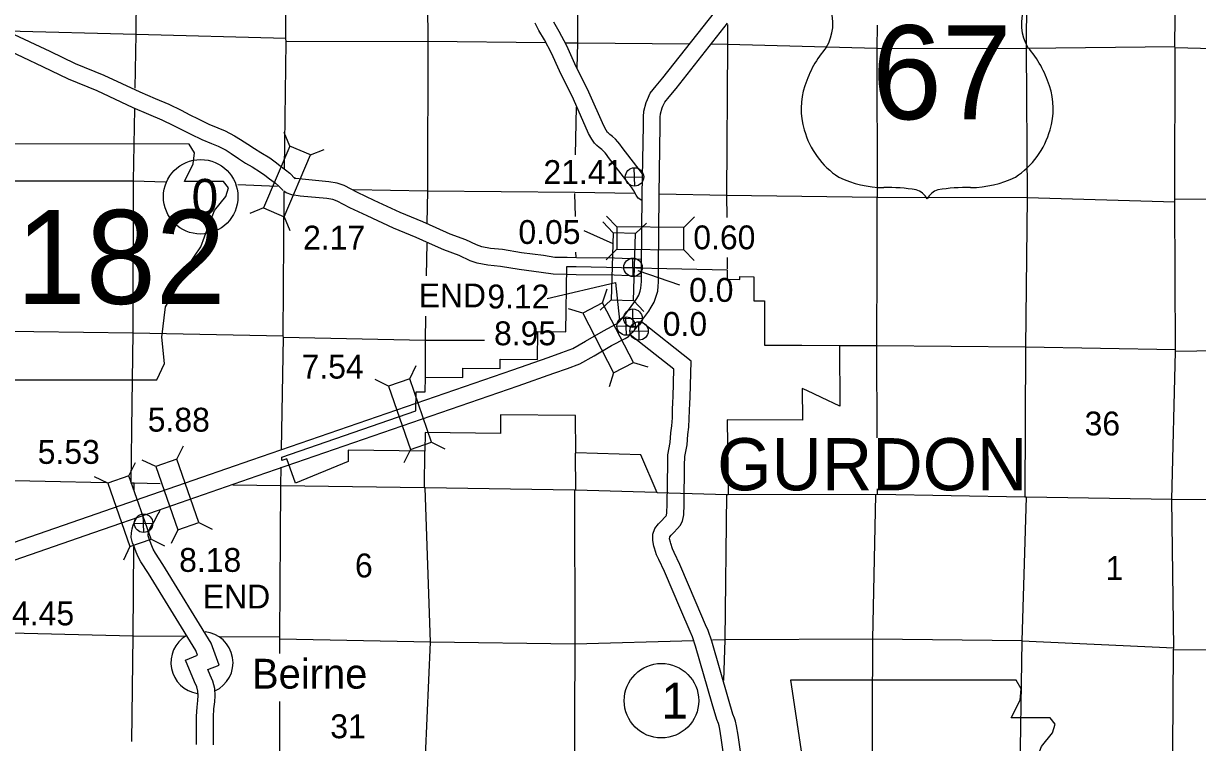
# Model space of a CAD drawing. Extents: x 369523 to 838377, y 495025 to 936819.
# Drawn here: x 538589 to 580153, y 689027 to 714492 of the extents above; entities that cross this region are included whole.
import ezdxf

# ---------------------------------------------------------------- set-up
doc = ezdxf.new("R2010")
doc.units = 0
for name, color, linetype in [('1', 7, 'Continuous'), ('22', 7, 'Continuous'), ('6', 7, 'Continuous'), ('DSN_BRDG_Annotation', 7, 'Continuous'), ('DSN_DRFT_Common-Annotations', 7, 'Continuous'), ('DSN_DRFT_Common-Line', 7, 'Continuous'), ('DSN_DRFT_Junk-No-Plot', 7, 'Continuous'), ('Level 1', 7, 'Continuous'), ('Level 11', 7, 'Continuous'), ('Level 15', 7, 'Continuous'), ('Level 2', 7, 'Continuous'), ('Level 21', 7, 'Continuous'), ('Level 22', 7, 'Continuous')]:
    doc.layers.add(name, color=color, linetype=linetype)

msp = doc.modelspace()

# ---------------------------------------------------------------- linework, layer by layer
at = {"layer": '1'}
for start, end in [(294.4912, 84.3311), (120.3768, 261.4517)]:
    msp.add_arc((544907, 691856), 1100, start, end, dxfattribs=at)
at = {"layer": '22'}
for points in [[(536472, 710225), (536872, 707561), (536694, 703519), (537050, 703297), (537716, 703297), (537716, 701876), (543312, 701876), (543578, 702454), (543489, 703386), (543622, 704452), (544111, 705296), (544422, 705917), (544866, 706584), (545132, 707294), (545354, 707871), (545754, 708360), (545843, 708671), (545665, 708893), (544289, 708893), (544599, 709515), (544644, 709914), (544460, 710221)], [(565743, 691236), (566142, 688572), (565965, 684531), (566320, 684308), (566986, 684308), (566986, 682887), (572582, 682887), (572848, 683465), (572759, 684397), (572893, 685463), (573381, 686307), (573692, 686929), (574136, 687595), (574403, 688305), (574625, 688883), (575024, 689371), (575113, 689682), (574935, 689904), (573559, 689904), (573870, 690526), (573914, 690925), (573730, 691232)]]:
    msp.add_lwpolyline(points, close=True, dxfattribs=at)
at = {"layer": '6'}
for centre, radius, start, end in [((565626, 714479), 1618, 328.8105, 21.2108), ((575535, 714479), 1618, 158.7892, 211.1895), ((569858, 711162), 3776, 138.9565, 162.6913), ((571303, 711162), 3776, 17.3087, 41.0435), ((568612, 711471), 2495, 160.9576, 197.3819), ((572550, 711471), 2495, 342.6181, 19.0424), ((569018, 711478), 2887, 195.1074, 237.1312), ((572143, 711478), 2887, 302.8688, 344.8926), ((569071, 712387), 3707, 244.0771, 269.5779), ((569157, 701892), 6790, 81.1942, 90.9539), ((572004, 701892), 6790, 89.0461, 98.8058), ((572090, 712387), 3707, 270.4221, 295.9229), ((570006, 707979), 651, 28.0342, 72.9864), ((571155, 707979), 651, 107.0136, 151.9658)]:
    msp.add_arc(centre, radius, start, end, dxfattribs=at)
at = {"layer": 'DSN_BRDG_Annotation'}
for p, q in [((558430, 707158), (559452, 706696)), ((560335, 705749), (561817, 705238)), ((557127, 704746), (559551, 705324)), ((559551, 705324), (559684, 703990))]:
    msp.add_line(p, q, dxfattribs=at)
at = {"layer": 'DSN_DRFT_Common-Annotations'}
for p, q in [((560228, 708731), (560213, 709382)), ((559895, 709049), (560546, 709064)), ((560174, 705530), (560159, 706181)), ((559841, 705848), (560492, 705863)), ((559933, 703451), (559918, 704102)), ((560174, 703728), (560159, 704379)), ((559600, 703769), (560251, 703784)), ((559841, 704046), (560492, 704061)), ((560388, 703277), (560373, 703928)), ((560055, 703595), (560706, 703610)), ((542847, 696468), (542832, 697119)), ((542514, 696786), (543165, 696801))]:
    msp.add_line(p, q, dxfattribs=at)
for centre in [(560221, 709056), (560167, 705856), (559925, 703777), (560167, 704054), (560381, 703602), (542839, 696793)]:
    msp.add_circle(centre, 326, dxfattribs=at)
at = {"layer": 'DSN_DRFT_Common-Line'}
for centre in [(544863, 708353), (561175, 690508)]:
    msp.add_circle(centre, 1320, dxfattribs=at)
at = {"layer": 'Level 1'}
for points in [[(560493, 708223), (560483, 708226), (560345, 708304), (560276, 708415), (560222, 708513), (560208, 708548), (560173, 708601), (560109, 708694), (559304, 709747), (559231, 709848), (559182, 709905), (559127, 709967), (559060, 710024), (558965, 710100), (558892, 710165), (558805, 710249), (558708, 710393), (558595, 710593), (558057, 711806), (557561, 712811), (557280, 713441), (557033, 713914), (556838, 714246), (556701, 714501)], [(560499, 709171), (559785, 710105), (559703, 710219), (559634, 710300), (559547, 710397), (559443, 710486), (559352, 710559), (559300, 710605), (559269, 710635), (559219, 710709), (559131, 710863), (558601, 712061), (558105, 713066), (557821, 713703), (557558, 714205), (557361, 714541)], [(538082, 714188), (539523, 713515), (540416, 713079), (541433, 712663), (542706, 712068), (543249, 711830), (543737, 711629), (544170, 711416), (544477, 711260), (544779, 711117), (545156, 710928), (545467, 710796), (545735, 710693), (546062, 710518), (546268, 710387), (546526, 710215), (546767, 710059), (546991, 709927), (547313, 709728), (547497, 709596), (547666, 709462), (547871, 709307), (548019, 709192), (548211, 708992)], [(537865, 713627), (539265, 712973), (540171, 712531), (541192, 712114), (542458, 711521), (543014, 711277), (543490, 711082), (543902, 710879), (544213, 710722), (544516, 710577), (544904, 710383), (545242, 710240), (545485, 710146), (545759, 710000), (545941, 709884), (546197, 709714), (546452, 709548), (546681, 709414), (546980, 709229), (547136, 709117), (547299, 708987), (547507, 708831), (547617, 708745), (547778, 708577)], [(560453, 706130), (560061, 706151), (559514, 706180), (558162, 706195), (557841, 706205), (557398, 706209), (556999, 706272), (556225, 706370), (555549, 706486), (555118, 706523), (554811, 706586), (554625, 706647), (554249, 706830), (553697, 707033), (553204, 707252), (552725, 707466), (551929, 707793), (551009, 708220), (550412, 708501), (549942, 708749), (549689, 708842), (549401, 708885), (548460, 708972), (548226, 709006), (548179, 709022)], [(560469, 705528), (560030, 705551), (559495, 705580), (558150, 705595), (557830, 705605), (557347, 705609), (556915, 705678), (556136, 705776), (555471, 705890), (555032, 705929), (554656, 706005), (554399, 706090), (554014, 706277), (553471, 706477), (552960, 706704), (552488, 706915), (551689, 707243), (550755, 707676), (550143, 707964), (549697, 708200), (549540, 708258), (549330, 708289), (548390, 708376), (548086, 708420), (547884, 708488), (547806, 708552)], [(564160, 687385), (563885, 689287), (563834, 689620), (563795, 689778), (563759, 689895), (563707, 690034), (563545, 690566), (562955, 692618), (562831, 692992), (562737, 693197), (562408, 693969), (561824, 695326), (561626, 695751), (561566, 695888), (561505, 696080), (561492, 696128), (561465, 696243), (561466, 696300), (561470, 696311), (561520, 696372), (561612, 696468), (561741, 696603), (561834, 696710), (561922, 696870), (561963, 697093), (561977, 697455), (561995, 698913), (561997, 699090), (561997, 699152), (562080, 699572), (562108, 699936), (562143, 700190), (562160, 700501), (562169, 700789), (562181, 701050), (562189, 701247), (562225, 702534), (560464, 703924)], [(563566, 687299), (563291, 689199), (563245, 689502), (563217, 689617), (563190, 689702), (563138, 689842), (562970, 690396), (562382, 692441), (562272, 692772), (562189, 692954), (561857, 693732), (561277, 695080), (561079, 695504), (561003, 695677), (560930, 695908), (560910, 695980), (560864, 696180), (560868, 696404), (560937, 696607), (561069, 696769), (561178, 696883), (561298, 697008), (561340, 697056), (561349, 697073), (561365, 697159), (561378, 697471), (561395, 698919), (561397, 699095), (561398, 699213), (561484, 699653), (561511, 700000), (561546, 700248), (561561, 700526), (561569, 700812), (561582, 701076), (561589, 701267), (561617, 702250), (560072, 703469)], [(545312, 688949), (545317, 689406), (545319, 689678), (545312, 689942), (545334, 690224), (545362, 690463), (545373, 690685), (545362, 690936), (545291, 691200), (545198, 691411), (545113, 691613), (545517, 691770), (545231, 692549), (543520, 695329), (543261, 695734), (543183, 695872), (543131, 695993), (543077, 696141), (543022, 696281), (543005, 696347), (543008, 696387), (543019, 696467), (543037, 696527), (543068, 696605), (543199, 696831), (543359, 697122), (543389, 697175), (543425, 697263), (543429, 697284)], [(544712, 688962), (544717, 689412), (544719, 689673), (544711, 689958), (544737, 690282), (544764, 690512), (544772, 690687), (544765, 690844), (544723, 691000), (544647, 691175), (544322, 691949), (544751, 692116), (544689, 692286), (543012, 695011), (542747, 695424), (542645, 695604), (542573, 695771), (542516, 695929), (542450, 696096), (542400, 696290), (542411, 696451), (542432, 696595), (542468, 696721), (542527, 696868), (542590, 696976)]]:
    msp.add_lwpolyline(points, dxfattribs=at)
at = {"layer": 'Level 11'}
for points in [[(535264, 695089), (540886, 697029), (543135, 697813), (546671, 699040), (551805, 700810), (555910, 702224), (557162, 702667), (557643, 702841), (558032, 702984), (558491, 703245), (559122, 703611), (559583, 703850), (559614, 703871), (559807, 704073), (560231, 704650), (560301, 704755), (560369, 704873), (560419, 705014), (560450, 705122), (560460, 705238), (560467, 705354), (560473, 705816), (560492, 708438), (560534, 710882), (560534, 711187), (560547, 711390), (560631, 711695), (560675, 711803), (560777, 712021), (560983, 712279), (561227, 712572), (563048, 714877)], [(535460, 694522), (541082, 696462), (543332, 697247), (546868, 698473), (552001, 700242), (556108, 701657), (557365, 702102), (557849, 702278), (558285, 702438), (558789, 702724), (559411, 703085), (559892, 703335), (560005, 703412), (560267, 703686), (560724, 704307), (560812, 704440), (560916, 704621), (560990, 704830), (561043, 705012), (561058, 705193), (561067, 705330), (561073, 705810), (561091, 708431), (561134, 710877), (561134, 711169), (561142, 711291), (561199, 711501), (561225, 711562), (561291, 711703), (561448, 711899), (561693, 712194), (563518, 714504)]]:
    msp.add_lwpolyline(points, dxfattribs=at)
at = {"layer": 'Level 15'}
for points in [[(579270, 687010), (579307, 692315), (579310, 692379), (579248, 697636), (579374, 702872), (579369, 702934), (579349, 708170), (579351, 708274), (579357, 713634), (579348, 713672), (579404, 718915), (579393, 718967), (579333, 724212), (579338, 724254), (579369, 729487)], [(547827, 709352), (547884, 713841), (547876, 713973), (547890, 719173), (547895, 719350), (548031, 724509), (548031, 724730), (548034, 725528)], [(547727, 699421), (547792, 703367), (547787, 703435), (547823, 708526)], [(547690, 696312), (547705, 698112), (547716, 698774)], [(541520, 698228), (537186, 698317), (537066, 698318), (531958, 698456), (531786, 698462)], [(543428, 698191), (542508, 698207), (542396, 698210), (542395, 698210)], [(560987, 697881), (558147, 697970), (558091, 697969), (552814, 698042), (552780, 698041), (547705, 698112), (545996, 698143)], [(574037, 697714), (568822, 697807), (568766, 697804), (563542, 697805)], [(611168, 697235), (605921, 697347), (605841, 697349), (600530, 697350), (600476, 697343), (595260, 697485), (595142, 697481), (589966, 697533), (584656, 697596), (584600, 697601), (579248, 697636), (574083, 697711), (574037, 697714)], [(547659, 692182), (547659, 692685), (547660, 692767), (547690, 696312)], [(547564, 682172), (547659, 687391), (547659, 690486)]]:
    msp.add_lwpolyline(points, dxfattribs=at)
at = {"layer": 'Level 2'}
for points in [[(547739, 699014), (547741, 699134), (552483, 700775), (552488, 701449), (552815, 701444), (552819, 701965), (554149, 701953), (554149, 702283), (555469, 702271), (555469, 702601), (556789, 702589), (556804, 703579), (557794, 703575), (557830, 705885), (558160, 705882), (563499, 705771)], [(563499, 705771), (563499, 705432), (563945, 705426), (563949, 705530), (564447, 705522), (564445, 704673), (564826, 704666), (564821, 703104), (566150, 703094), (567478, 703084), (567486, 700940), (566843, 701246), (566316, 701493), (566158, 701569), (566164, 700446), (563505, 700457), (563540, 697799), (563502, 697800), (561018, 697872), (560439, 699215), (558143, 699281), (558135, 700604)], [(558135, 700604), (555473, 700628), (555473, 699968), (552804, 700001), (552799, 699341), (550084, 699377), (550079, 698982), (548220, 698213), (547908, 699068), (547739, 699014)]]:
    msp.add_lwpolyline(points, dxfattribs=at)
at = {"layer": 'Level 21'}
for p, q in [((548021, 710146), (547823, 710636)), ((548750, 709836), (549239, 710033)), ((547090, 707960), (546600, 707762)), ((547819, 707649), (548016, 707160)), ((559464, 707077), (559102, 707462)), ((559595, 707288), (559225, 707664)), ((560255, 707054), (560640, 707416)), ((561971, 707271), (562347, 707642)), ((559590, 706496), (559214, 706125)), ((561966, 706479), (562336, 706103)), ((559090, 704595), (559249, 705098)), ((559393, 704702), (559009, 704340)), ((560185, 704679), (560547, 704295)), ((558387, 704230), (557884, 704389)), ((560185, 702486), (560688, 702327)), ((552262, 701906), (552493, 702381)), ((559482, 702121), (559323, 701618)), ((551513, 701648), (551038, 701879)), ((544019, 699060), (544250, 699535)), ((553036, 699660), (553510, 699428)), ((552287, 699402), (552055, 698927)), ((542324, 698471), (542554, 698946)), ((543271, 698801), (542796, 699031)), ((541576, 698210), (541101, 698440)), ((544798, 696815), (545273, 696585)), ((543106, 696227), (543581, 695998)), ((544050, 696556), (543819, 696081)), ((542358, 695967), (542129, 695491))]:
    msp.add_line(p, q, dxfattribs=at)
for points in [[(547819, 707649), (548750, 709836), (548021, 710146), (547090, 707960)], [(559464, 707077), (559393, 704702), (560185, 704679), (560255, 707054)], [(559590, 706496), (561966, 706479), (561971, 707271), (559595, 707288)], [(558387, 704230), (559482, 702121), (560185, 702486), (559090, 704595)], [(553036, 699660), (552262, 701906), (551513, 701648), (552287, 699402)], [(544798, 696815), (544019, 699060), (543271, 698801), (544050, 696556)], [(543106, 696227), (542324, 698471), (541576, 698210), (542358, 695967)]]:
    msp.add_lwpolyline(points, close=True, dxfattribs=at)
at = {"layer": 'Level 22'}
for points in [[(574153, 727513), (574155, 724151), (574127, 718876), (574090, 713613), (574126, 708334), (574060, 703033), (574037, 697714)], [(542541, 712200), (542574, 714115), (542621, 719500), (542645, 720856)], [(558193, 712924), (558209, 713793), (558201, 719065), (558187, 720601)], [(552878, 720247), (552859, 719179), (552900, 713853), (552889, 708567), (552873, 707404)], [(538012, 714230), (542574, 714115), (547876, 713973)], [(563509, 714458), (563514, 713749), (563482, 708417), (563487, 707626)], [(568813, 714437), (568805, 713602), (568811, 708342), (574126, 708334), (579349, 708170)], [(557074, 713806), (552900, 713853), (547884, 713841)], [(562167, 713761), (558209, 713793), (557769, 713798)], [(568805, 713602), (563514, 713749), (562952, 713754)], [(568805, 713602), (574090, 713613), (579348, 713672)], [(611223, 713354), (605795, 713335), (600568, 713433), (595140, 713467), (589862, 713512), (584713, 713485), (579357, 713634)], [(542434, 701017), (542469, 703541), (542484, 708920), (542528, 711466)], [(558136, 709843), (558167, 711525)], [(531143, 709178), (531977, 709175), (537220, 708918), (542484, 708920), (543621, 708878)], [(546174, 708784), (547579, 708733)], [(550271, 708610), (552889, 708567), (558112, 708518), (560235, 708478)], [(558127, 707660), (558113, 708472)], [(561103, 708462), (563482, 708417), (568811, 708342)], [(568806, 706074), (568811, 708342)], [(579351, 708274), (584672, 708288), (589977, 708284), (595232, 708086), (600521, 708108), (605817, 708041), (611215, 708011)], [(552863, 706709), (552846, 705550)], [(558152, 706218), (558149, 706389)], [(563497, 706200), (563500, 705800)], [(568813, 699814), (568799, 703079), (568806, 706074)], [(552826, 704131), (552813, 703268), (552805, 701968)], [(526534, 703950), (531900, 703882), (537180, 703609), (542469, 703541), (547787, 703435)], [(554912, 703262), (552813, 703268), (547792, 703367)], [(574060, 703033), (568799, 703079), (567488, 703079)], [(579369, 702934), (574060, 703033)], [(611181, 702630), (605857, 702722), (600633, 702725), (595302, 702713), (590005, 702848), (584673, 702962), (579374, 702872)], [(542396, 698210), (542434, 701017)], [(552788, 699366), (552780, 698041)], [(558147, 697970), (558137, 699274)], [(542506, 697976), (542508, 698207)], [(552818, 681889), (552767, 687198), (552997, 692577), (552814, 698042)], [(558091, 697969), (558111, 692509), (558085, 687231), (558105, 681881)], [(568822, 697807), (568821, 698012)], [(563389, 691226), (563432, 692666), (563490, 697810)], [(568631, 687359), (568658, 692691), (568766, 697804)], [(574083, 697711), (573932, 692623), (573854, 687312)], [(542428, 689069), (542469, 692811), (542492, 695962)], [(531209, 693033), (531868, 693017), (537151, 692934), (542469, 692811), (544311, 692795)], [(545506, 692785), (547660, 692767)], [(562321, 692633), (558111, 692509), (552997, 692577), (547659, 692685)], [(573932, 692623), (568658, 692691), (563432, 692666), (562979, 692652)], [(573932, 692623), (579310, 692379)], [(611185, 692001), (605964, 692043), (600611, 692047), (595238, 692120), (589969, 692247), (584729, 692277), (579307, 692315)]]:
    msp.add_lwpolyline(points, dxfattribs=at)

# ---------------------------------------------------------------- texts
at = {"layer": '1'}
msp.add_text('Beirne', height=1056, dxfattribs=at).set_placement((546681, 690936))
at = {"layer": '22'}
msp.add_text('182', height=3326.4, dxfattribs=at).set_placement((538324, 704561))
at = {"layer": '6'}
msp.add_text('67', height=3326.4, dxfattribs=at).set_placement((568627, 711100))
at = {"layer": 'DSN_BRDG_Annotation'}
for s, p in [('21.41', (556996, 708807)), ('0.05', (556111, 706684)), ('0.0', (562154, 704633)), ('END', (552578, 704438)), ('9.12', (555011, 704399)), ('0.0', (561221, 703429)), ('8.18 ', (544100, 695071)), ('END', (544940, 693774))]:
    msp.add_text(s, height=844.8, dxfattribs=at).set_placement(p)
at = {"layer": 'DSN_DRFT_Common-Annotations'}
msp.add_text('GURDON', height=1848, dxfattribs=at).set_placement((563147, 697958))
at = {"layer": 'DSN_DRFT_Common-Line'}
for s, p in [('0', (544540, 707719)), ('1', (561175, 689875))]:
    msp.add_text(s, height=1267, dxfattribs=at).set_placement(p)
at = {"layer": 'DSN_DRFT_Junk-No-Plot'}
for s, p in [('2.17', (548489, 706486)), ('0.60', (562302, 706494)), ('8.95', (555249, 703096)), ('7.54', (548434, 701916)), ('5.88', (542989, 700037)), ('5.53', (539094, 698896)), ('4.45', (538185, 693177))]:
    msp.add_text(s, height=844.8, dxfattribs=at).set_placement(p)
at = {"layer": 'Level 22'}
for s, height, p in [('36', 844.8, (576155, 699903)), ('6', 845, (550324, 694876)), ('1', 845, (576898, 694783)), ('31', 844.8, (549450, 689179))]:
    msp.add_text(s, height=height, dxfattribs=at).set_placement(p)

doc.saveas('drawing.dxf')
